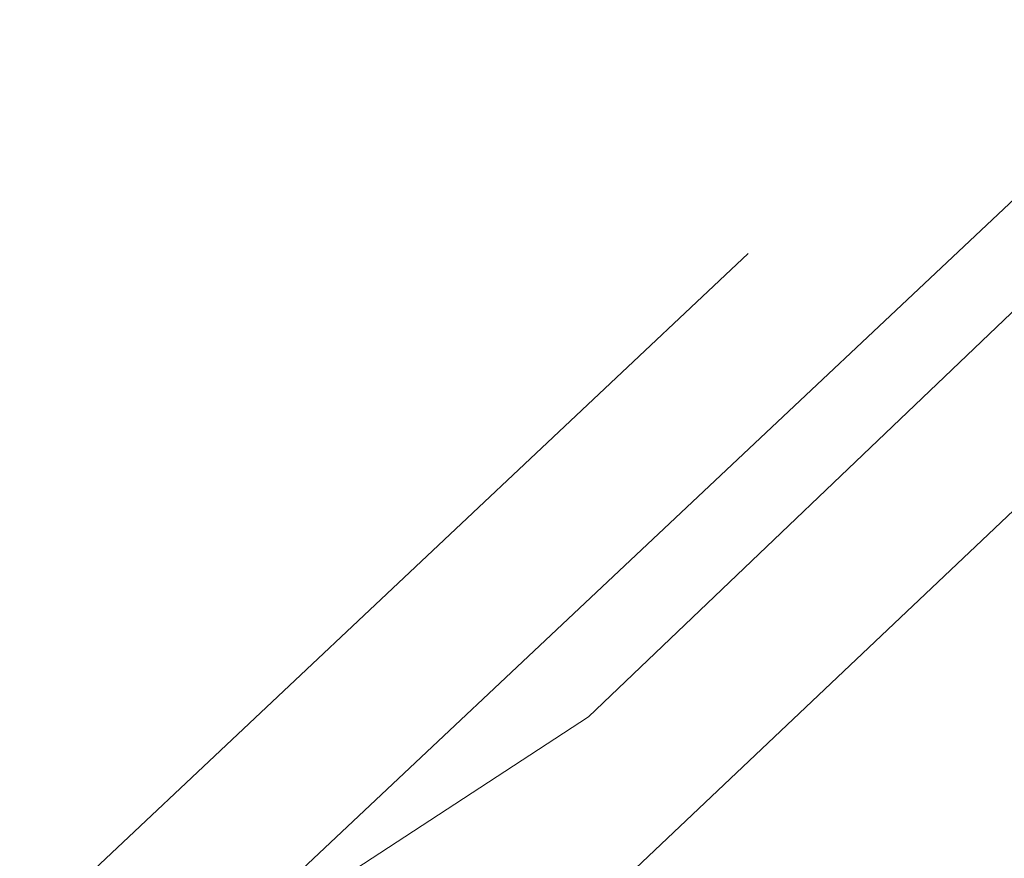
# Model space of a CAD drawing. Header units: metres. Extents: x 163628 to 168255, y 402691 to 405367.
# Tile 790 of 1056: x 165584.429 to 165584.981, y 403987.103 to 403987.573. Entities that reach past the tile are written whole.
import ezdxf

# ---------------------------------------------------------------- set-up
doc = ezdxf.new("R2010")
doc.units = ezdxf.units.M
doc.linetypes.add('X-CA190022.004-UO-DWM_Snelfietsroute$0$VH-OPSLUITBAND_80X200', pattern=[14, 8, -2, 2, -2])
for name, color, linetype, lineweight in [('X-CA190022.004-UO-DTM inmeting_v0.1$0$B-WE-VH-KANTOPSLUITING_ACHTERKANTBAND-G', 246, 'Continuous', 0), ('X-CA190022.004-UO-DTM inmeting_v0.1$0$B-WE-VH-KANTOPSLUITING_VOORKANTBAND-G', 246, 'Continuous', 0), ('X-CA190022.004-UO-DWM_Snelfietsroute$0$N-WE-VH-KANTOPSLUITING_ACHTERKANTBAND-G', 7, 'Continuous', 20), ('X-CA190022.004-UO-DWM_Snelfietsroute$0$N-WE-VH-KANTOPSLUITING_OPSLUITBAND_80X200-G', 7, 'X-CA190022.004-UO-DWM_Snelfietsroute$0$VH-OPSLUITBAND_80X200', 20)]:
    doc.layers.add(name, color=color, linetype=linetype, lineweight=lineweight)
doc.layers.add('X-CA190022.004-UO-DTM inmeting_v0.1$0$X-XX-AL-MEETPUNT-S', color=246, linetype='Continuous', lineweight=0, plot=False)

# ---------------------------------------------------------------- blocks, each defined once
blk = doc.blocks.new('X-CA190022.004-UO-DTM inmeting_v0.1$0$punt')
at = {"color": 0, "lineweight": -2}
blk.add_line((0, 0), (0, 0), dxfattribs=at)

msp = doc.modelspace()

# ---------------------------------------------------------------- linework, layer by layer
at = {"layer": 'X-CA190022.004-UO-DTM inmeting_v0.1$0$B-WE-VH-KANTOPSLUITING_ACHTERKANTBAND-G'}
msp.add_polyline3d([(165594.32, 404012.423, 9.163), (165592.315, 404009.236, 9.26), (165591.747, 404008.642, 9.28), (165591.265, 404007.89, 9.3), (165591.009, 404006.997, 9.331), (165591.008, 404006.421, 9.355), (165591.313, 404003.494, 9.412), (165591.523, 404000.758, 9.458), (165591.461, 403998.872, 9.493), (165591.142, 403997.103, 9.555), (165590.361, 403994.598, 9.596), (165589.075, 403991.808, 9.622), (165587.895, 403990.053, 9.666), (165584.752, 403987.076, 9.788), (165582.075, 403985.322, 9.813), (165577.9, 403982.806, 9.908)], dxfattribs=at)
at = {"layer": 'X-CA190022.004-UO-DTM inmeting_v0.1$0$B-WE-VH-KANTOPSLUITING_VOORKANTBAND-G'}
msp.add_polyline3d([(165594.059, 404012.199, 9.139), (165592.241, 404009.261, 9.261), (165591.678, 404008.713, 9.278), (165591.2, 404007.94, 9.305), (165590.944, 404006.995, 9.336), (165590.935, 404006.343, 9.353), (165591.246, 404003.432, 9.41), (165591.434, 404000.797, 9.448), (165591.369, 403998.893, 9.496), (165591.052, 403997.152, 9.532), (165590.278, 403994.592, 9.605), (165589.007, 403991.859, 9.646), (165587.806, 403990.104, 9.666), (165584.748, 403987.182, 9.771), (165582.057, 403985.427, 9.801), (165577.822, 403982.844, 9.907)], dxfattribs=at)
at = {"layer": 'X-CA190022.004-UO-DWM_Snelfietsroute$0$N-WE-VH-KANTOPSLUITING_ACHTERKANTBAND-G', "flags": 128}
msp.add_lwpolyline([(165598.50632, 404012.79327), (165599.23116, 404011.38907, 0.287783), (165591.68214, 403998.78259), (165591.09273, 403998.90487), (165590.90433, 403997.99677), (165590.59276, 403996.82599), (165590.21643, 403995.6735), (165589.7764, 403994.54286), (165589.27395, 403993.43761), (165588.71186, 403992.36373), (165588.10792, 403991.34872), (165587.40929, 403990.31044), (165586.6719, 403989.33801), (165585.88296, 403988.40953), (165585.04311, 403987.52564), (165584.15488, 403986.68914), (165583.22093, 403985.90267), (165582.24408, 403985.16872), (165581.31433, 403984.54779), (165581.19973, 403984.47417), (165581.11856, 403984.42519)], format="xyb", dxfattribs=at)
at = {"layer": 'X-CA190022.004-UO-DWM_Snelfietsroute$0$N-WE-VH-KANTOPSLUITING_OPSLUITBAND_80X200-G', "ltscale": 0.2, "flags": 128}
msp.add_lwpolyline([(165598.43523, 404012.75658), (165599.12327, 404011.42366, 0.284266), (165591.60043, 403998.88125), (165591.03065, 403998.99946), (165590.82645, 403998.0152), (165590.51602, 403996.84871), (165590.14107, 403995.70044), (165589.70265, 403994.57395), (165589.20204, 403993.47274), (165588.64199, 403992.40276), (165588.0403, 403991.39154), (165587.34418, 403990.35698), (165586.6095, 403989.38812), (165585.82344, 403988.46303), (165584.98665, 403987.58236), (165584.10165, 403986.7489), (165583.1711, 403985.96529), (165582.1978, 403985.23402), (165581.27049, 403984.61471), (165581.15744, 403984.54209), (165581.07723, 403984.49369)], format="xyb", dxfattribs=at)

# ---------------------------------------------------------------- block references
at = {"layer": 'X-CA190022.004-UO-DTM inmeting_v0.1$0$X-XX-AL-MEETPUNT-S', "linetype": 'ByBlock', "lineweight": -2}
msp.add_blockref('X-CA190022.004-UO-DTM inmeting_v0.1$0$punt', (165584.748, 403987.182, 9.771), dxfattribs=at)

doc.saveas('drawing.dxf')
